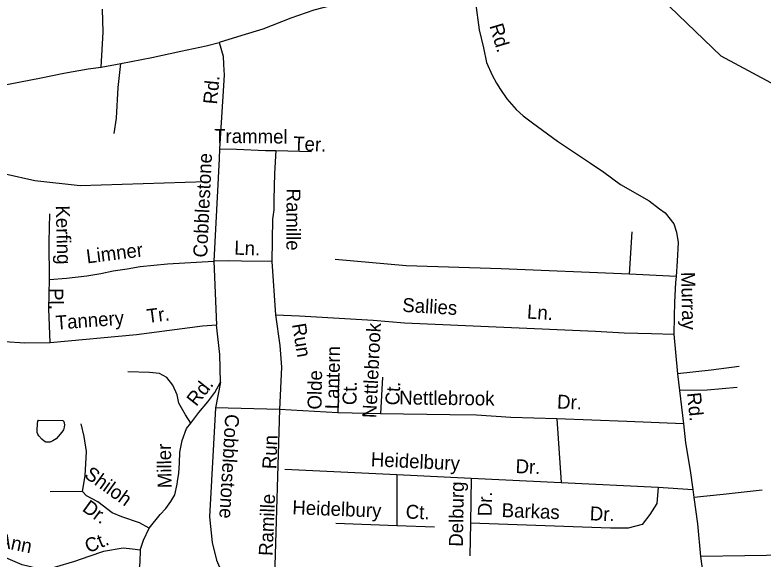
# Model space of a CAD drawing. Extents: x 1547597 to 1699558, y 810033 to 920809.
# Drawn here: x 1610700 to 1615800, y 885936 to 889648 of the extents above; entities that cross this region are included whole.
import ezdxf

# ---------------------------------------------------------------- set-up
doc = ezdxf.new("R2010")
doc.units = 0
for name, color, linetype in [('Exist Hydrographic Creek Single Shore', 7, 'Continuous'), ('Exist Hydrographic Misc Water Feature', 7, 'Continuous'), ('Exist Road Non-System Type 51', 7, 'Continuous'), ('Exist Road Non-System Type 51 Label', 7, 'Continuous')]:
    doc.layers.add(name, color=color, linetype=linetype)

msp = doc.modelspace()

# ---------------------------------------------------------------- linework, layer by layer
at = {"layer": 'Exist Hydrographic Creek Single Shore'}
msp.add_lwpolyline([(1618719.8, 887056), (1618461.7, 887110.5), (1618037.8, 887240.6), (1617739.8, 887387.8), (1617359.8, 887651.6), (1617219.7, 887795.6), (1616777.7, 888402), (1616259.8, 888931.2), (1616069.8, 889069.6), (1615515.8, 889366.6), (1615161.7, 889705.3), (1615003.7, 889774.1), (1614787.7, 889834.3), (1614484.8, 890198.4)], dxfattribs=at)
at = {"layer": 'Exist Hydrographic Misc Water Feature'}
for points in [[(1607764.7, 887035.6), (1607813.7, 886992), (1607988.7, 886998.3), (1608290.7, 887136.6), (1608608.7, 887215.5), (1609237.7, 887481.7), (1609647.7, 887611.3), (1609824.7, 887725.8), (1609942.7, 887848.2), (1610061.7, 888039.5), (1610234.7, 888469.2), (1610310.7, 888553.1), (1610427.7, 888609.8), (1610835.8, 888519.4), (1611143.7, 888483.7), (1612002.7, 888512.2)], [(1610860.2, 886884.7), (1611026.8, 886880.5), (1611032.3, 886873.8), (1611036, 886863.7), (1611037.2, 886850.8), (1611036, 886835.8), (1611030.2, 886818.4), (1611019.6, 886802.2), (1610995.5, 886771.8), (1610981, 886757.3), (1610959.2, 886742.9), (1610939.9, 886733.8), (1610930.2, 886732.5), (1610920, 886732.7), (1610910.3, 886734.5), (1610899.9, 886740.2), (1610882.3, 886755.1), (1610861.7, 886776.6), (1610855.1, 886787.5), (1610852.6, 886798.4), (1610851.6, 886813), (1610854, 886861.7), (1610855.8, 886876.1), (1610860.2, 886884.7)]]:
    msp.add_lwpolyline(points, dxfattribs=at)
at = {"layer": 'Exist Road Non-System Type 51'}
for p, q in [((1611286.8, 889292.3), (1611421.2, 889317.2)), ((1612056.5, 887968.8), (1612074.9, 887533.5)), ((1612450.8, 887965.4), (1612477.5, 887603.3)), ((1615192.8, 887469.9), (1615217.1, 887199.5)), ((1612905.4, 887186.5), (1612901.8, 886933.6)), ((1613204.9, 887177.4), (1613191.6, 886926.8)), ((1615217.1, 887199.5), (1615230.6, 887086.1)), ((1612101.7, 887142), (1612066.5, 886967.5)), ((1615230.6, 887086.1), (1615257.5, 886858.1)), ((1612504.3, 886955.7), (1612066.5, 886967.5)), ((1612504.3, 886955.7), (1612463.7, 885658)), ((1612901.8, 886933.6), (1612504.3, 886955.7)), ((1613191.6, 886926.8), (1612901.8, 886933.6)), ((1614395.6, 886893.2), (1614423.2, 886459)), ((1612540.9, 886548.5), (1613303.4, 886512.2)), ((1613303.4, 886512.2), (1613811.1, 886488.1)), ((1613303.4, 886512.2), (1613303.7, 886165.7)), ((1613811.1, 886488.1), (1613805.6, 886181.7)), ((1613811.1, 886488.1), (1614423.2, 886459)), ((1614423.2, 886459), (1615085.3, 886427.4)), ((1615085.3, 886427.4), (1615321.8, 886410.8)), ((1615321.8, 886410.8), (1615329.5, 886356.5)), ((1612888.1, 886181.4), (1613303.7, 886165.7)), ((1613303.7, 886165.7), (1613559.9, 886156)), ((1613805.6, 886181.7), (1613802.4, 885959.1))]:
    msp.add_line(p, q, dxfattribs=at)
for points in [[(1613711.8, 890526.7), (1613658.3, 890536.1), (1613622.6, 890535.6), (1613576.5, 890535.9), (1613514.2, 890424.8), (1613443.8, 890302.8), (1613357.1, 890159.1), (1613265.1, 889993.6), (1613216.4, 889922.4), (1613194.6, 889888.1), (1613118.8, 889817.6), (1612940, 889733.6), (1612737.6, 889680.6), (1612581.6, 889625.8), (1612390.4, 889550.4), (1612246.1, 889507.9), (1612093.4, 889461.1)], [(1613839.6, 889734.4), (1613865.4, 889546.2), (1613894.9, 889423.8), (1613913.9, 889323.6), (1613953.4, 889236.5), (1613982.3, 889182.2), (1614011.3, 889138.7), (1614054.7, 889075.4), (1614116.2, 889003), (1614164.1, 888960.4), (1614229.2, 888911.5), (1614399.2, 888786.6)], [(1611286.8, 889292.3), (1611301.4, 889530.8), (1611296.6, 889688.8)], [(1611421.2, 889317.2), (1611633.6, 889358.7), (1611831, 889400.2), (1612004.2, 889438.2), (1612093.4, 889461.1)], [(1612093.4, 889461.1), (1612118.7, 889366.8), (1612122.2, 889311), (1612127.3, 889236.9), (1612094.5, 888735.8)], [(1611375.6, 888838.5), (1611393, 888945.2), (1611402.9, 889152.8), (1611421.2, 889317.2)], [(1607728.8, 888153.3), (1607853.9, 888182.9), (1608116.7, 888286.7), (1608446.6, 888438.6), (1608687.6, 888553.7), (1608930.5, 888675.6), (1609136.8, 888751.7), (1609384, 888831.4), (1609637.9, 888919.4), (1609910, 889000.8), (1610163.2, 889069.4), (1610365.6, 889121.7), (1610583.5, 889162.8), (1610879.8, 889218.4), (1611032.3, 889252.3), (1611198.4, 889280.9), (1611286.8, 889292.3)], [(1614399.2, 888786.6), (1614623.5, 888638.2), (1614713.9, 888576.7), (1614829.7, 888491.6)], [(1612094.5, 888735.8), (1612091.3, 888666.5), (1612056.5, 887968.8)], [(1612094.5, 888735.8), (1612209.7, 888732.1), (1612407.4, 888723.9), (1612465.5, 888723.3), (1612477.7, 888723)], [(1612477.7, 888723), (1612469.5, 888567.6), (1612464.1, 888389.5), (1612465.5, 888319.4), (1612456.6, 888254.9), (1612450.8, 887965.4)], [(1612477.7, 888723), (1612722.2, 888716.5)], [(1614829.7, 888491.6), (1615024, 888380.9), (1615094.5, 888326.6), (1615132.5, 888297.6), (1615192.1, 888223.6), (1615211.5, 888167.4), (1615220.7, 888095.2), (1615215.3, 887969.4), (1615209, 887864.9)], [(1610935.7, 887844.4), (1610933.9, 888100.4), (1610937.4, 888292.3)], [(1610483.6, 888193.2), (1610491.4, 888059.9), (1610496.9, 887875), (1610499.2, 887658.5), (1610489.4, 887487), (1610541.7, 887423.3), (1610628.9, 887419.3), (1610767.6, 887410.4), (1610940.6, 887412.7)], [(1614890.1, 887879.8), (1614909.3, 888167.7)], [(1610935.7, 887844.4), (1611050.9, 887852.6), (1611190.3, 887868.9), (1611285.6, 887885.2), (1611368.6, 887903.7), (1611464.2, 887917.1), (1611553.7, 887932.2), (1611740.1, 887949.8), (1612056.5, 887968.8)], [(1612450.8, 887965.4), (1612245.2, 887967.9), (1612158.7, 887971.1), (1612056.5, 887968.8)], [(1614890.1, 887879.8), (1614014.1, 887916), (1613368.3, 887937.4), (1612882.8, 887979.4)], [(1615209, 887864.9), (1614890.1, 887879.8)], [(1610940.6, 887412.7), (1610930.2, 887642.4), (1610935.7, 887844.4)], [(1615209, 887864.9), (1615203.8, 887823.6), (1615196.8, 887688.1), (1615194.2, 887588.6), (1615192.8, 887469.9)], [(1612477.5, 887603.3), (1612639.8, 887596.5), (1612873, 887581.4), (1613141.8, 887564.9), (1613355.8, 887548.6), (1614658.9, 887491.8), (1614854.6, 887479.4), (1615039.1, 887475.3), (1615192.8, 887469.9)], [(1612477.5, 887603.3), (1612506.6, 887392.3), (1612518.2, 887245.8), (1612504.3, 886955.7)], [(1610940.6, 887412.7), (1611529.8, 887468.1), (1611978.4, 887528), (1612074.9, 887533.5)], [(1612101.7, 887142), (1612095.9, 887332.6), (1612074.9, 887533.5)], [(1615637.1, 887248.8), (1615447.6, 887225.1), (1615217.1, 887199.5)], [(1611899.2, 886862.3), (1611862.4, 886919.7), (1611818.1, 886999.7), (1611806.7, 887055.5), (1611776.7, 887122.7), (1611735.2, 887175.7), (1611686.6, 887201.4), (1611618, 887208.6), (1611469.4, 887214.3)], [(1611899.2, 886862.3), (1611953.9, 886935.6), (1612014.8, 887008.8), (1612062.3, 887072.4), (1612101.7, 887142)], [(1615623.5, 887107), (1615419.3, 887087.5), (1615230.6, 887086.1)], [(1612066.5, 886967.5), (1612026.9, 886224.2), (1612045.6, 886048.3), (1612073.5, 885927.4), (1612108.1, 885849.9), (1612154.6, 885785.9)], [(1614395.6, 886893.2), (1614080.1, 886901.3), (1613845.8, 886918), (1613665.9, 886920), (1613191.6, 886926.8)], [(1611159.7, 886396.2), (1611178.7, 886504.9), (1611188.1, 886670.6), (1611170.9, 886772.8), (1611151.7, 886858.9)], [(1611616.1, 886146.6), (1611689.9, 886240.3), (1611728.5, 886280.3), (1611763.2, 886327.9), (1611790.6, 886374.2), (1611805.6, 886447.9), (1611808.7, 886465.4), (1611816.3, 886521.6), (1611822, 886590.2), (1611823.9, 886665.7), (1611840.1, 886745.4), (1611869.2, 886827.1), (1611899.2, 886862.3)], [(1615257.5, 886858.1), (1614871.9, 886875.7), (1614395.6, 886893.2)], [(1615257.5, 886858.1), (1615272.4, 886729.9), (1615303.4, 886540.8), (1615321.8, 886410.8)], [(1615085.3, 886427.4), (1615075.9, 886315.2), (1615029, 886239.8), (1614976.2, 886171.6), (1614880.6, 886147.6), (1614760.3, 886145.9), (1613805.6, 886181.7)], [(1615793.7, 886405.3), (1615527.6, 886376.3), (1615329.5, 886356.5)], [(1611159.7, 886396.2), (1610941, 886394.7)], [(1611362.6, 886251.7), (1611265.5, 886326.1), (1611186.8, 886367.6), (1611159.7, 886396.2)], [(1615329.5, 886356.5), (1615353.4, 886176.4), (1615374.9, 885954.2)], [(1611616.1, 886146.6), (1611549.9, 886183.1), (1611429.8, 886224.5), (1611362.6, 886251.7)], [(1611553.9, 885996.7), (1611577.2, 886065.2), (1611616.1, 886146.6)], [(1611553.9, 885996.7), (1611502.3, 886003), (1611438.1, 886009.3), (1611303.6, 885987.3), (1611203.5, 885952.9), (1611106.5, 885920), (1610967.2, 885879.3), (1610854.6, 885871.5), (1610748.2, 885896.5), (1610512, 885996.7)], [(1611553.9, 885996.7), (1611551.9, 885914.3), (1611543, 885833.9), (1611522.6, 885733.7), (1611514.8, 885637.6), (1611497.6, 885528), (1611486.6, 885445), (1611453.8, 885293.1), (1611425.6, 885181.5), (1611413.8, 885079.6), (1611417.1, 885009.1), (1611413, 884954.5), (1611394.3, 884901.3), (1611350.8, 884823), (1611292.4, 884761), (1611257.8, 884724.2), (1611173, 884637.1), (1611053.6, 884502.7), (1610966.5, 884403.6), (1610889.4, 884312.5), (1610780.5, 884199.3)], [(1616664.5, 885994.3), (1616546.9, 886000.1), (1616425.3, 885998.1), (1616304.9, 885997.2), (1616121.2, 885976.9), (1615970.8, 885963.4), (1615676.7, 885957.6), (1615374.9, 885954.2)], [(1615374.9, 885954.2), (1615398.8, 885772), (1615442.8, 885568.5)]]:
    msp.add_lwpolyline(points, dxfattribs=at)

# ---------------------------------------------------------------- texts
at = {"layer": 'Exist Road Non-System Type 51 Label'}
for s, rotation, p in [('Rd.', 286.6099, (1613934.1, 889574.4)), ('Rd.', 84.5583, (1612077.4, 889035.5)), ('Trammel', 359.4298, (1612057.6, 888775.7)), ('Ter.', 357.6192, (1612595.6, 888725.2)), ('Cobblestone', 87.2656, (1612009.8, 887991.6)), ('Ramille', 269.8303, (1612551.9, 888464)), ('Kerfing', 271.3941, (1610978.4, 888347.6)), ('Ln.', 358.0242, (1612194.1, 888013.1)), ('Limner', 7.1635, (1611192.3, 887952.7)), ('Murray', 271.2106, (1615241.8, 887894.4)), ('Pl.', 270.3204, (1610934.4, 887784.3)), ('Sallies', 356.5795, (1613339, 887623.4)), ('Tr.', 7.1724, (1611604.7, 887545.8)), ('Ln.', 356.5795, (1614189.2, 887577.1)), ('Tannery', 4.235, (1610981.5, 887501.3)), ('Run', 279.2932, (1612588.7, 887537.2)), ('Nettlebrook', 87.1412, (1613163, 886896)), ('Lantern', 88.9878, (1612909.7, 886958.2)), ('Olde', 88.9878, (1612789.7, 886955.6)), ('Rd.', 51.5981, (1611936.3, 886972.7)), ('Ct.', 88.9878, (1613028.2, 886985.6)), ('Ct.', 87.1412, (1613319.7, 886982.9)), ('Nettlebrook', 359.3458, (1613319.5, 886990.9)), ('Rd.', 275.8172, (1615281.8, 887068.7)), ('Dr.', 357.5961, (1614394.5, 886963.2)), ('Cobblestone', 266.6802, (1612134.5, 886927.1)), ('Run', 87.6426, (1612481.2, 886547.7)), ('Miller', 91.1655, (1611769.1, 886420.5)), ('Heidelbury', 357.2754, (1613124.8, 886570)), ('Dr.', 357.2754, (1614111.5, 886523.1)), ('Shiloh', 324.2901, (1611166.4, 886497.7)), ('Delburg', 88.9599, (1613753.4, 886019.5)), ('Ramille', 87.6426, (1612456.8, 885956.1)), ('Dr.', 88.9599, (1613950.6, 886227.5)), ('Dr.', 324.2901, (1611152.8, 886269.2)), ('Heidelbury', 357.8392, (1612589.8, 886241.9)), ('Ct.', 357.8392, (1613362.9, 886212.7)), ('Barkas', 357.851, (1614017.2, 886223)), ('Dr.', 357.851, (1614617.9, 886200.5)), ('Ann', 348.4182, (1610583.8, 886020.1)), ('Ct.', 22.7031, (1611200.3, 885974.9))]:
    msp.add_text(s, height=95, rotation=rotation, dxfattribs=at).set_placement(p)

doc.saveas('drawing.dxf')
